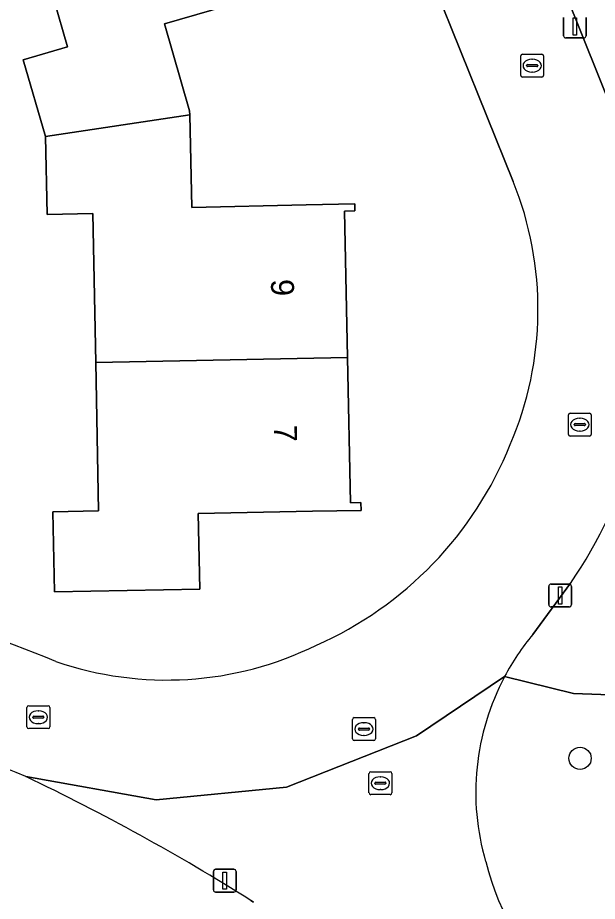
# Model space of a CAD drawing. Extents: x 162879 to 165540, y 384011 to 385181.
# Drawn here: x 164542.81 to 164568.14, y 384756.91 to 384795.54 of the extents above; entities that cross this region are included whole.
import ezdxf

# ---------------------------------------------------------------- set-up
doc = ezdxf.new("R2010")
doc.units = 0
for name, color, linetype in [('IMGEO_Boom', 7, 'Continuous'), ('IMGEO_Erf', 7, 'Continuous'), ('IMGEO_Groenvoorziening', 7, 'Continuous'), ('IMGEO_Kolk', 7, 'Continuous'), ('IMGEO_Lichtmast', 7, 'Continuous'), ('IMGEO_Pand', 7, 'Continuous'), ('IMGEO_Pand_nummerreeks', 7, 'Continuous'), ('IMGEO_Rijbaan_lokaal_open', 7, 'Continuous'), ('IMGEO_Rioolput', 7, 'Continuous')]:
    doc.layers.add(name, color=color, linetype=linetype)

msp = doc.modelspace()

# ---------------------------------------------------------------- linework, layer by layer
at = {"layer": 'IMGEO_Boom'}
msp.add_circle((164567.386, 384763.158), 0.489, dxfattribs=at)
at = {"layer": 'IMGEO_Erf'}
for points in [[(164564.466, 384788.378), (164547.196, 384831.234)], [(164554.024, 384796.658), (164549.222, 384795.263), (164550.327, 384791.461), (164550.331, 384791.287), (164550.418, 384787.241), (164555.417, 384787.348), (164557.538, 384787.394), (164557.546, 384787.087), (164557.097, 384787.077), (164557.23, 384780.679), (164557.362, 384774.328), (164557.811, 384774.338), (164557.818, 384773.998), (164555.701, 384773.957), (164550.7, 384773.859), (164550.766, 384770.56), (164544.418, 384770.435), (164544.35, 384773.935), (164546.35, 384773.975), (164546.222, 384780.458), (164546.094, 384786.973), (164544.095, 384786.934), (164544.028, 384790.344), (164543.059, 384793.697), (164544.991, 384794.258), (164543.195, 384800.482)], [(164553.12, 384756.874), (164553.007, 384756.94)]]:
    msp.add_lwpolyline(points, dxfattribs=at)
for centre, radius, start, end in [((164550.552, 384782.78), 14.998, 336.8184, 21.9164), ((164549.295, 384782.928), 16.216, 293.8939, 338.0855), ((164516.488, 384698.768), 74.113, 67.81255, 79.81522), ((164549.319, 384781.415), 14.834, 250.9473, 296.1784), ((164516.95, 384699.81), 67.822, 67.26019, 79.7526), ((164502.78, 384677.396), 94.074, 57.7304, 64.57651)]:
    msp.add_arc(centre, radius, start, end, dxfattribs=at)
at = {"layer": 'IMGEO_Groenvoorziening'}
for points in [[(164570.505, 384785.631), (164576.975, 384786.327), (164556.676, 384835.807), (164553.012, 384830.823), (164569.763, 384789.08)], [(164564.087, 384766.728), (164567.104, 384765.996), (164569.883, 384765.887), (164572.617, 384766.454), (164576.096, 384765.647), (164578.955, 384772.18)], [(164566.972, 384770.808), (164565.323, 384768.576)], [(164595.021, 384754.155), (164587.283, 384751.406), (164586.084, 384750.978), (164584.412, 384754.623), (164585.498, 384755.051), (164582.435, 384761.306), (164581.902, 384761.068), (164575.04, 384763.232), (164576.096, 384765.647), (164572.617, 384766.454), (164569.883, 384765.887), (164567.104, 384765.996), (164564.087, 384766.728)]]:
    msp.add_lwpolyline(points, dxfattribs=at)
for centre, radius, start, end in [((164549.243, 384782.87), 21.444, 325.7706, 343.726), ((164573.583, 384761.714), 10.739, 140.2826, 152.1657), ((164573.643, 384761.668), 10.813, 152.0993, 196.248), ((164576.39, 384762.085), 13.571, 194.6928, 224.8915)]:
    msp.add_arc(centre, radius, start, end, dxfattribs=at)
at = {"layer": 'IMGEO_Kolk'}
for p, q in [((164564.795, 384793.013), (164564.795, 384793.865)), ((164564.87, 384793.939), (164565.722, 384793.939)), ((164565.796, 384793.865), (164565.796, 384793.013)), ((164565.054, 384793.433), (164565.054, 384793.445)), ((164565.097, 384793.482), (164565.495, 384793.482)), ((164565.283, 384793.719), (164565.308, 384793.719)), ((164565.538, 384793.445), (164565.538, 384793.433)), ((164565.492, 384793.396), (164565.094, 384793.396)), ((164565.306, 384793.159), (164565.281, 384793.159)), ((164565.722, 384792.939), (164564.87, 384792.939)), ((164566.876, 384777.32), (164566.876, 384778.172)), ((164566.951, 384778.246), (164567.803, 384778.246)), ((164567.364, 384778.026), (164567.389, 384778.026)), ((164567.877, 384778.172), (164567.877, 384777.32)), ((164567.135, 384777.74), (164567.135, 384777.752)), ((164567.573, 384777.703), (164567.175, 384777.703)), ((164567.178, 384777.789), (164567.576, 384777.789)), ((164567.619, 384777.752), (164567.619, 384777.74)), ((164567.803, 384777.246), (164566.951, 384777.246)), ((164567.387, 384777.466), (164567.362, 384777.466)), ((164543.218, 384764.53), (164543.218, 384765.382)), ((164543.293, 384765.456), (164544.145, 384765.456)), ((164543.706, 384765.236), (164543.731, 384765.236)), ((164544.219, 384765.382), (164544.219, 384764.53)), ((164543.477, 384764.95), (164543.477, 384764.962)), ((164543.915, 384764.913), (164543.517, 384764.913)), ((164543.52, 384764.999), (164543.918, 384764.999)), ((164543.961, 384764.962), (164543.961, 384764.95)), ((164557.443, 384764.01), (164557.443, 384764.862)), ((164557.518, 384764.936), (164558.37, 384764.936)), ((164558.444, 384764.862), (164558.444, 384764.01)), ((164544.145, 384764.456), (164543.293, 384764.456)), ((164543.729, 384764.676), (164543.704, 384764.676)), ((164557.745, 384764.479), (164558.143, 384764.479)), ((164557.931, 384764.716), (164557.956, 384764.716)), ((164557.702, 384764.43), (164557.702, 384764.442)), ((164558.14, 384764.393), (164557.742, 384764.393)), ((164557.954, 384764.156), (164557.929, 384764.156)), ((164558.186, 384764.442), (164558.186, 384764.43)), ((164558.37, 384763.936), (164557.518, 384763.936))]:
    msp.add_line(p, q, dxfattribs=at)
for points in [[(164564.795, 384793.013), (164564.795, 384793.865)], [(164564.87, 384793.939), (164565.722, 384793.939)], [(164565.796, 384793.865), (164565.796, 384793.013)], [(164565.722, 384792.939), (164564.87, 384792.939)], [(164566.876, 384777.32), (164566.876, 384778.172)], [(164566.951, 384778.246), (164567.803, 384778.246)], [(164567.877, 384778.172), (164567.877, 384777.32)], [(164567.803, 384777.246), (164566.951, 384777.246)], [(164543.218, 384764.53), (164543.218, 384765.382)], [(164543.293, 384765.456), (164544.145, 384765.456)], [(164544.219, 384765.382), (164544.219, 384764.53)], [(164557.443, 384764.01), (164557.443, 384764.862)], [(164557.518, 384764.936), (164558.37, 384764.936)], [(164558.444, 384764.862), (164558.444, 384764.01)], [(164544.145, 384764.456), (164543.293, 384764.456)], [(164558.37, 384763.936), (164557.518, 384763.936)]]:
    msp.add_lwpolyline(points, dxfattribs=at)
for centre, radius, start, end in [((164564.872, 384793.863), 0.0765, 91.552, 178.448), ((164564.872, 384793.863), 0.0765, 91.552, 178.448), ((164565.72, 384793.863), 0.0765, 1.552, 88.448), ((164565.72, 384793.863), 0.0765, 1.552, 88.448), ((164565.094, 384793.442), 0.0403, 85.8775, 175.7526), ((164565.091, 384793.432), 0.0366, 178.938, 274.7102), ((164565.495, 384793.439), 0.043, 264.8664, 352.4533), ((164565.499, 384793.444), 0.0386, 1.7309, 96.639), ((164564.872, 384793.015), 0.0765, 181.552, 268.448), ((164564.872, 384793.015), 0.0765, 181.552, 268.448), ((164565.72, 384793.015), 0.0765, 271.552, 358.448), ((164565.72, 384793.015), 0.0765, 271.552, 358.448), ((164566.953, 384778.17), 0.0765, 91.552, 178.448), ((164566.953, 384778.17), 0.0765, 91.552, 178.448), ((164567.801, 384778.17), 0.0765, 1.552, 88.448), ((164567.801, 384778.17), 0.0765, 1.552, 88.448), ((164567.175, 384777.749), 0.0403, 85.8775, 175.7526), ((164567.172, 384777.739), 0.0366, 178.938, 274.7102), ((164567.576, 384777.746), 0.043, 264.8664, 352.4533), ((164567.58, 384777.751), 0.0386, 1.7309, 96.639), ((164566.953, 384777.322), 0.0765, 181.552, 268.448), ((164566.953, 384777.322), 0.0765, 181.552, 268.448), ((164567.801, 384777.322), 0.0765, 271.552, 358.448), ((164567.801, 384777.322), 0.0765, 271.552, 358.448), ((164543.295, 384765.38), 0.0765, 91.552, 178.448), ((164543.295, 384765.38), 0.0765, 91.552, 178.448), ((164544.143, 384765.38), 0.0765, 1.552, 88.448), ((164544.143, 384765.38), 0.0765, 1.552, 88.448), ((164543.517, 384764.959), 0.0403, 85.8775, 175.7526), ((164543.514, 384764.949), 0.0366, 178.938, 274.7102), ((164543.918, 384764.956), 0.043, 264.8664, 352.4533), ((164543.922, 384764.961), 0.0386, 1.7309, 96.639), ((164557.52, 384764.86), 0.0765, 91.552, 178.448), ((164557.52, 384764.86), 0.0765, 91.552, 178.448), ((164558.368, 384764.86), 0.0765, 1.552, 88.448), ((164558.368, 384764.86), 0.0765, 1.552, 88.448), ((164543.295, 384764.532), 0.0765, 181.552, 268.448), ((164543.295, 384764.532), 0.0765, 181.552, 268.448), ((164544.143, 384764.532), 0.0765, 271.552, 358.448), ((164544.143, 384764.532), 0.0765, 271.552, 358.448), ((164557.742, 384764.439), 0.0403, 85.8775, 175.7526), ((164558.147, 384764.441), 0.0386, 1.7309, 96.639), ((164557.739, 384764.429), 0.0366, 178.938, 274.7102), ((164558.143, 384764.436), 0.043, 264.8664, 352.4533), ((164557.52, 384764.012), 0.0765, 181.552, 268.448), ((164557.52, 384764.012), 0.0765, 181.552, 268.448), ((164558.368, 384764.012), 0.0765, 271.552, 358.448), ((164558.368, 384764.012), 0.0765, 271.552, 358.448)]:
    msp.add_arc(centre, radius, start, end, dxfattribs=at)
for centre, major_axis, ratio, start_param, end_param in [((164565.282, 384793.439), (-0.387, 0.002), 0.722429, 4.712389, 7.853982), ((164565.307, 384793.439), (-0.39, 0.002), 0.717154, 1.570796, 4.712389), ((164567.363, 384777.746), (-0.387, 0.002), 0.722429, 4.712389, 7.853982), ((164567.388, 384777.746), (-0.39, 0.002), 0.717154, 1.570796, 4.712389), ((164543.705, 384764.956), (-0.387, 0.002), 0.722429, 4.712389, 7.853982), ((164543.73, 384764.956), (-0.39, 0.002), 0.717154, 1.570796, 4.712389), ((164557.93, 384764.436), (-0.387, 0.002), 0.722429, 4.712389, 7.853982), ((164557.955, 384764.436), (-0.39, 0.002), 0.717154, 1.570796, 4.712389)]:
    msp.add_ellipse(centre, major_axis=major_axis, ratio=ratio, start_param=start_param, end_param=end_param, dxfattribs=at)
at = {"layer": 'IMGEO_Lichtmast'}
for p, q in [((164566.664, 384794.748), (164566.664, 384795.548)), ((164566.664, 384795.548), (164566.664, 384794.748)), ((164567.654, 384795.548), (164567.654, 384794.748)), ((164567.654, 384794.748), (164567.654, 384795.548)), ((164567.554, 384794.648), (164566.764, 384794.648)), ((164566.764, 384794.648), (164567.554, 384794.648)), ((164566.018, 384769.876), (164566.018, 384770.676)), ((164566.018, 384770.676), (164566.018, 384769.876)), ((164566.118, 384770.776), (164566.908, 384770.776)), ((164566.908, 384770.776), (164566.118, 384770.776)), ((164567.008, 384770.676), (164567.008, 384769.876)), ((164567.008, 384769.876), (164567.008, 384770.676)), ((164566.908, 384769.776), (164566.118, 384769.776)), ((164566.118, 384769.776), (164566.908, 384769.776)), ((164551.463, 384758.308), (164552.253, 384758.308)), ((164552.253, 384758.308), (164551.463, 384758.308)), ((164551.363, 384757.408), (164551.363, 384758.208)), ((164551.363, 384758.208), (164551.363, 384757.408)), ((164552.353, 384758.208), (164552.353, 384757.408)), ((164552.353, 384757.408), (164552.353, 384758.208)), ((164552.253, 384757.308), (164551.463, 384757.308)), ((164551.463, 384757.308), (164552.253, 384757.308))]:
    msp.add_line(p, q, dxfattribs=at)
for points in [[(164567.084, 384795.523), (164567.234, 384795.523), (164567.234, 384794.773), (164567.084, 384794.773), (164567.084, 384795.523)], [(164566.438, 384770.651), (164566.588, 384770.651), (164566.588, 384769.901), (164566.438, 384769.901), (164566.438, 384770.651)], [(164551.783, 384758.183), (164551.933, 384758.183), (164551.933, 384757.433), (164551.783, 384757.433), (164551.783, 384758.183)]]:
    msp.add_lwpolyline(points, dxfattribs=at)
for centre, start, end in [((164566.764, 384794.748), 180, 270), ((164566.764, 384794.748), 180, 270), ((164567.554, 384794.748), 270, 0), ((164567.554, 384794.748), 270, 0), ((164566.118, 384770.676), 90, 180), ((164566.118, 384770.676), 90, 180), ((164566.908, 384770.676), 0, 90), ((164566.908, 384770.676), 360, 90), ((164566.118, 384769.876), 180, 270), ((164566.118, 384769.876), 180, 270), ((164566.908, 384769.876), 270, 0), ((164566.908, 384769.876), 270, 0), ((164551.463, 384758.208), 90, 180), ((164551.463, 384758.208), 90, 180), ((164552.253, 384758.208), 0, 90), ((164552.253, 384758.208), 360, 90), ((164551.463, 384757.408), 180, 270), ((164551.463, 384757.408), 180, 270), ((164552.253, 384757.408), 270, 0), ((164552.253, 384757.408), 270, 0)]:
    msp.add_arc(centre, 0.1, start, end, dxfattribs=at)
at = {"layer": 'IMGEO_Pand'}
for points in [[(164543.195, 384800.482), (164544.991, 384794.258), (164543.059, 384793.697), (164544.028, 384790.344), (164550.331, 384791.287), (164550.327, 384791.461), (164549.222, 384795.263), (164554.024, 384796.658), (164556.04, 384797.243), (164555.951, 384797.551), (164555.519, 384797.426), (164553.74, 384803.549)], [(164557.23, 384780.679), (164557.097, 384787.077), (164557.546, 384787.087), (164557.538, 384787.394), (164555.417, 384787.348), (164550.418, 384787.241), (164550.331, 384791.287), (164544.028, 384790.344), (164544.095, 384786.934), (164546.094, 384786.973), (164546.222, 384780.458)], [(164557.23, 384780.679), (164546.222, 384780.458), (164546.35, 384773.975), (164544.35, 384773.935), (164544.418, 384770.435), (164550.766, 384770.56), (164550.7, 384773.859), (164555.701, 384773.957), (164557.818, 384773.998), (164557.811, 384774.338), (164557.362, 384774.328)]]:
    msp.add_lwpolyline(points, close=True, dxfattribs=at)
at = {"layer": 'IMGEO_Rijbaan_lokaal_open'}
for points in [[(164569.763, 384789.08), (164553.012, 384830.823), (164552.341, 384832.496), (164547.196, 384831.234), (164564.466, 384788.378)], [(164565.323, 384768.576), (164566.972, 384770.808)], [(164564.087, 384766.728), (164560.236, 384764.14), (164554.56, 384761.892), (164548.863, 384761.34), (164543.167, 384762.36)], [(164543.167, 384762.36), (164548.863, 384761.34), (164554.56, 384761.892), (164560.236, 384764.14), (164564.087, 384766.728)], [(164553.007, 384756.94), (164553.12, 384756.874)]]:
    msp.add_lwpolyline(points, dxfattribs=at)
for centre, radius, start, end in [((164550.552, 384782.78), 14.998, 336.8184, 21.9164), ((164549.295, 384782.928), 16.216, 293.8939, 338.0855), ((164549.243, 384782.87), 21.444, 325.7706, 343.726), ((164516.488, 384698.768), 74.113, 67.81255, 79.81522), ((164573.583, 384761.714), 10.739, 140.2826, 152.1657), ((164549.319, 384781.415), 14.834, 250.9473, 296.1784), ((164516.95, 384699.81), 67.822, 67.26019, 79.7526), ((164573.643, 384761.668), 10.813, 152.0993, 196.248), ((164502.78, 384677.396), 94.074, 57.7304, 64.57651), ((164576.39, 384762.085), 13.571, 194.6928, 224.8915)]:
    msp.add_arc(centre, radius, start, end, dxfattribs=at)
at = {"layer": 'IMGEO_Rioolput'}
for p, q in [((164558.239, 384762.57), (164559.091, 384762.57)), ((164558.164, 384761.644), (164558.164, 384762.496)), ((164558.652, 384762.35), (164558.677, 384762.35)), ((164559.165, 384762.496), (164559.165, 384761.644)), ((164558.423, 384762.064), (164558.423, 384762.076)), ((164558.861, 384762.027), (164558.463, 384762.027)), ((164558.466, 384762.113), (164558.864, 384762.113)), ((164558.675, 384761.79), (164558.65, 384761.79)), ((164558.907, 384762.076), (164558.907, 384762.064)), ((164559.091, 384761.57), (164558.239, 384761.57))]:
    msp.add_line(p, q, dxfattribs=at)
for points in [[(164558.239, 384762.57), (164559.091, 384762.57)], [(164558.164, 384761.644), (164558.164, 384762.496)], [(164559.165, 384762.496), (164559.165, 384761.644)], [(164559.091, 384761.57), (164558.239, 384761.57)]]:
    msp.add_lwpolyline(points, dxfattribs=at)
for centre, radius, start, end in [((164558.241, 384762.494), 0.0765, 91.552, 178.448), ((164558.241, 384762.494), 0.0765, 91.552, 178.448), ((164559.089, 384762.494), 0.0765, 1.552, 88.448), ((164559.089, 384762.494), 0.0765, 1.552, 88.448), ((164558.463, 384762.073), 0.0403, 85.8775, 175.7526), ((164558.46, 384762.063), 0.0366, 178.938, 274.7102), ((164558.864, 384762.07), 0.043, 264.8664, 352.4533), ((164558.868, 384762.075), 0.0386, 1.7309, 96.639), ((164558.241, 384761.646), 0.0765, 181.552, 268.448), ((164558.241, 384761.646), 0.0765, 181.552, 268.448), ((164559.089, 384761.646), 0.0765, 271.552, 358.448), ((164559.089, 384761.646), 0.0765, 271.552, 358.448)]:
    msp.add_arc(centre, radius, start, end, dxfattribs=at)
for centre, major_axis, ratio, start_param, end_param in [((164558.651, 384762.07), (-0.387, 0.002), 0.722429, 4.712389, 7.853982), ((164558.676, 384762.07), (-0.39, 0.002), 0.717154, 1.570796, 4.712389)]:
    msp.add_ellipse(centre, major_axis=major_axis, ratio=ratio, start_param=start_param, end_param=end_param, dxfattribs=at)

# ---------------------------------------------------------------- texts
at = {"layer": 'IMGEO_Pand_nummerreeks'}
for s, p in [('9', (164553.878, 384784.097)), ('7', (164554.01, 384777.723))]:
    msp.add_text(s, height=1, rotation=271.1908, dxfattribs=at).set_placement(p)

doc.saveas('drawing.dxf')
